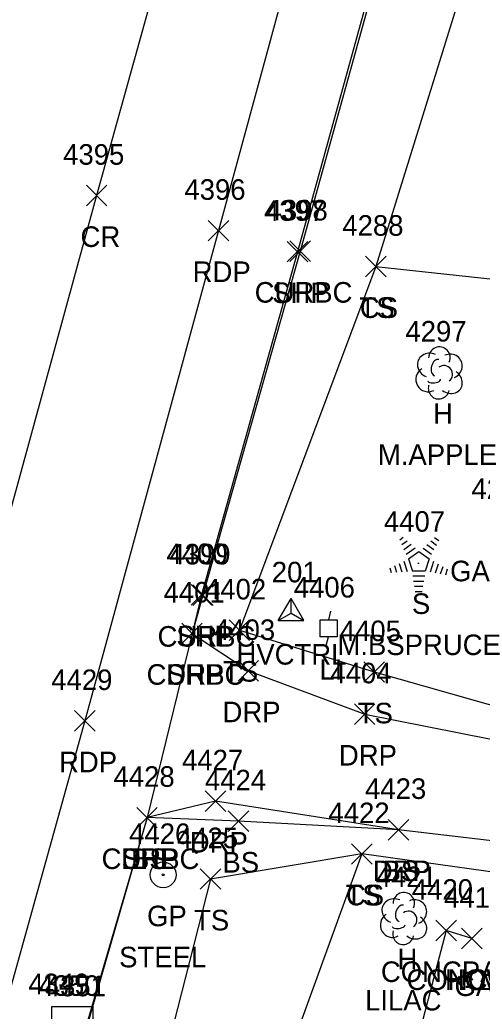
# Model space of a CAD drawing. Extents: x 1443912 to 1445411, y 621446 to 623693.
# Drawn here: x 1444943.2 to 1444988.1, y 623239.1 to 623335.6 of the extents above; entities that cross this region are included whole.
import ezdxf

# ---------------------------------------------------------------- set-up
doc = ezdxf.new("R2010")
doc.units = 0
for name, color, linetype in [('C_A', 7, 'Continuous'), ('C_I', 7, 'Continuous'), ('CPSM', 7, 'Continuous'), ('D_I', 7, 'Continuous'), ('DS', 7, 'Continuous'), ('L_A', 7, 'Continuous'), ('L_C', 7, 'Continuous'), ('L_I', 7, 'Continuous'), ('L_TIC', 7, 'Continuous'), ('LELB', 7, 'Continuous'), ('LS', 7, 'Continuous'), ('LTC', 7, 'Continuous'), ('LTD', 7, 'Continuous'), ('P_A', 7, 'Continuous'), ('P_I', 7, 'Continuous'), ('P_TIC', 7, 'Continuous'), ('PET', 7, 'Continuous'), ('PRC', 7, 'Continuous'), ('PSP', 7, 'Continuous'), ('R_A', 7, 'Continuous'), ('R_C', 7, 'Continuous'), ('R_I', 7, 'Continuous'), ('R_TIC', 7, 'Continuous'), ('RC', 7, 'Continuous'), ('RDP', 7, 'Continuous'), ('RGP', 7, 'Continuous'), ('U_A', 7, 'Continuous'), ('U_I', 7, 'Continuous'), ('ULP', 7, 'Continuous')]:
    doc.layers.add(name, color=color, linetype=linetype)

msp = doc.modelspace()

# ---------------------------------------------------------------- linework, layer by layer
at = {"layer": 'CPSM'}
for p, q in [((1444968.292, 623277.109), (1444969.542, 623279.274)), ((1444970.792, 623277.109), (1444969.542, 623279.274)), ((1444969.542, 623277.83), (1444969.542, 623279.274)), ((1444968.292, 623277.109), (1444969.542, 623277.83)), ((1444969.542, 623277.83), (1444969.542, 623277.83)), ((1444969.542, 623277.83), (1444970.792, 623277.109)), ((1444968.292, 623277.109), (1444970.792, 623277.109))]:
    msp.add_line(p, q, dxfattribs=at)
at = {"layer": 'DS'}
for p, q in [((1444946.277, 623239.557), (1444950.277, 623239.557)), ((1444946.277, 623235.557), (1444946.277, 623239.557)), ((1444950.277, 623239.557), (1444950.277, 623235.557))]:
    msp.add_line(p, q, dxfattribs=at)
at = {"layer": 'L_TIC'}
for points in [[(1444976.791, 623310.558), (1444978.791, 623312.558)], [(1444978.791, 623310.558), (1444976.791, 623312.558)], [(1444976.791, 623310.558), (1444978.791, 623312.558)], [(1444978.791, 623310.558), (1444976.791, 623312.558)], [(1444963.515, 623275.171), (1444965.515, 623277.171)], [(1444965.515, 623275.171), (1444963.515, 623277.171)], [(1444976.618, 623271.112), (1444978.618, 623273.112)], [(1444978.618, 623271.112), (1444976.618, 623273.112)], [(1444954.536, 623256.941), (1444956.536, 623258.941)], [(1444956.536, 623256.941), (1444954.536, 623258.941)], [(1444963.431, 623256.594), (1444965.431, 623258.594)], [(1444965.431, 623256.594), (1444963.431, 623258.594)], [(1444979.004, 623255.76), (1444981.004, 623257.76)], [(1444981.004, 623255.76), (1444979.004, 623257.76)], [(1444975.44, 623253.406), (1444977.44, 623255.406)], [(1444977.44, 623253.406), (1444975.44, 623255.406)], [(1444975.44, 623253.406), (1444977.44, 623255.406)], [(1444977.44, 623253.406), (1444975.44, 623255.406)], [(1444960.702, 623250.968), (1444962.702, 623252.968)], [(1444962.702, 623250.968), (1444960.702, 623252.968)], [(1444983.639, 623245.949), (1444985.639, 623247.949)], [(1444985.639, 623245.949), (1444983.639, 623247.949)], [(1444986.132, 623245.17), (1444988.132, 623247.17)], [(1444988.132, 623245.17), (1444986.132, 623247.17)], [(1444986.132, 623245.17), (1444988.132, 623247.17)], [(1444988.132, 623245.17), (1444986.132, 623247.17)]]:
    msp.add_lwpolyline(points, dxfattribs=at)
at = {"layer": 'LELB'}
for points in [[(1445097.518, 623539.223), (1445075.701, 623539.927), (1445051.106, 623545.386), (1445040.128, 623540.274), (1445036.373, 623522.008), (1445021.484, 623458.799), (1445005.964, 623403.968), (1444993.718, 623362.859), (1444977.791, 623311.558), (1444964.515, 623276.171), (1444977.618, 623272.112), (1444992.26, 623267.969), (1445018.737, 623260.166)], [(1444977.791, 623311.558), (1444994.919, 623309.709), (1445019.416, 623304.584), (1445020.89, 623285.358)], [(1444980.004, 623256.76), (1444964.431, 623257.594), (1444955.536, 623257.941)], [(1445011.818, 623244.379), (1444995.904, 623251.684), (1444976.44, 623254.406), (1444961.702, 623251.968), (1444954.045, 623221.944), (1444942.825, 623181.553), (1444935.094, 623155.078), (1444941.304, 623148.676), (1444957.21, 623141.482), (1444982.161, 623136.484)], [(1444976.44, 623254.406), (1444968.484, 623232.521), (1444961.908, 623212.324), (1444955.534, 623183.272), (1444953.019, 623166.045), (1444969.926, 623156.274), (1444977.618, 623143.302)]]:
    msp.add_lwpolyline(points, dxfattribs=at)
at = {"layer": 'LS'}
msp.add_lwpolyline([(1444987.132, 623246.17), (1444984.639, 623246.949), (1444980.793, 623232.369), (1444979.509, 623227.308), (1444976.062, 623213.967), (1444978.578, 623213.165)], dxfattribs=at)
at = {"layer": 'LTC'}
for p, q in [((1444980.11, 623284.965), (1444980.464, 623285.223)), ((1444980.319, 623284.5), (1444980.849, 623284.884)), ((1444983.137, 623284.858), (1444983.687, 623284.458)), ((1444983.508, 623285.206), (1444983.927, 623284.901)), ((1444980.529, 623284.034), (1444981.233, 623284.545)), ((1444980.739, 623283.568), (1444981.617, 623284.206)), ((1444980.963, 623283.113), (1444981.975, 623283.848)), ((1444981.975, 623283.848), (1444982.972, 623283.123)), ((1444982.395, 623284.161), (1444983.204, 623283.572)), ((1444982.766, 623284.509), (1444983.445, 623284.015)), ((1444980.053, 623282.678), (1444980.324, 623281.843)), ((1444980.509, 623282.894), (1444980.839, 623281.875)), ((1444980.963, 623283.113), (1444981.35, 623281.92)), ((1444982.972, 623283.123), (1444982.581, 623281.92)), ((1444983.409, 623282.852), (1444983.072, 623281.813)), ((1444979.142, 623282.245), (1444979.294, 623281.777)), ((1444979.598, 623282.461), (1444979.809, 623281.81)), ((1444982.581, 623281.92), (1444981.35, 623281.92)), ((1444983.854, 623282.602), (1444983.567, 623281.717)), ((1444984.299, 623282.352), (1444984.062, 623281.622)), ((1444984.743, 623282.101), (1444984.556, 623281.527)), ((1444982.542, 623281.42), (1444981.398, 623281.42)), ((1444982.459, 623280.92), (1444981.47, 623280.92)), ((1444982.375, 623280.42), (1444981.543, 623280.42)), ((1444982.291, 623279.92), (1444981.616, 623279.92))]:
    msp.add_line(p, q, dxfattribs=at)
at = {"layer": 'LTD'}
for p, q in [((1444983.926, 623301.262), (1444983.926, 623301.262)), ((1444983.926, 623301.262), (1444983.926, 623301.262)), ((1444980.467, 623248.177), (1444980.467, 623248.177)), ((1444980.467, 623248.177), (1444980.467, 623248.177))]:
    msp.add_line(p, q, dxfattribs=at)
for centre in [(1444983.973, 623302.696), (1444980.514, 623249.61)]:
    msp.add_arc(centre, 1.047, 335.52715, 180.95627, dxfattribs=at)
for centre, major_axis, ratio, start_param, end_param in [((1444983.134, 623301.928), (1.21, -0.512), 0.895232, 1.570796, 4.712389), ((1444984.968, 623301.845), (-1.141, -0.483), 0.949671, 1.570796, 4.712389), ((1444983.718, 623301.72), (-0.208, -0.792), 0.645439, 3.141593, 6.283185), ((1444984.426, 623301.095), (-0.5, 0.667), 0.989748, 3.141593, 6.283185), ((1444982.843, 623300.553), (0.584, -1.042), 0.959034, 3.141593, 6.283185), ((1444984.926, 623300.429), (-1.09, 0.792), 0.841452, 1.570796, 4.712389), ((1444983.926, 623299.762), (0.265, 1.061), 0.942809, 1.570796, 4.712389), ((1444983.468, 623300.512), (-0.625, -0.083), 0.423636, 0, 3.141593), ((1444979.675, 623248.843), (1.21, -0.512), 0.895232, 1.570796, 4.712389), ((1444981.509, 623248.76), (-1.141, -0.483), 0.949671, 1.570796, 4.712389), ((1444980.259, 623248.635), (-0.208, -0.792), 0.645439, 3.141593, 6.283185), ((1444980.967, 623248.01), (-0.5, 0.667), 0.989748, 3.141593, 6.283185), ((1444979.384, 623247.468), (0.584, -1.042), 0.959034, 3.141593, 6.283185), ((1444981.467, 623247.343), (-1.09, 0.792), 0.841452, 1.570796, 4.712389), ((1444980.009, 623247.426), (-0.625, -0.083), 0.423636, 0, 3.141593), ((1444980.467, 623246.677), (0.265, 1.061), 0.942809, 1.570796, 4.712389)]:
    msp.add_ellipse(centre, major_axis=major_axis, ratio=ratio, start_param=start_param, end_param=end_param, dxfattribs=at)
at = {"layer": 'P_TIC'}
for points in [[(1444949.638, 623317.466), (1444951.638, 623319.466)], [(1444951.638, 623317.466), (1444949.638, 623319.466)], [(1444961.485, 623314.052), (1444963.485, 623316.052)], [(1444963.485, 623314.052), (1444961.485, 623316.052)], [(1444969.172, 623312.004), (1444971.172, 623314.004)], [(1444971.172, 623312.004), (1444969.172, 623314.004)], [(1444959.845, 623278.611), (1444961.845, 623280.611)], [(1444961.845, 623278.611), (1444959.845, 623280.611)], [(1444958.914, 623274.87), (1444960.914, 623276.87)], [(1444960.914, 623274.87), (1444958.914, 623276.87)], [(1444948.489, 623266.355), (1444950.489, 623268.355)], [(1444950.489, 623266.355), (1444948.489, 623268.355)], [(1444954.536, 623256.941), (1444956.536, 623258.941)], [(1444956.536, 623256.941), (1444954.536, 623258.941)]]:
    msp.add_lwpolyline(points, dxfattribs=at)
at = {"layer": 'PET'}
msp.add_lwpolyline([(1445060.037, 623670.522), (1445049.49, 623631.423), (1445031.605, 623567.438), (1445020.437, 623527.05), (1445003.496, 623465.591), (1444988.101, 623409.137), (1444976.63, 623367.032), (1444962.485, 623315.052), (1444949.489, 623267.355), (1444937.78, 623225.39), (1444926.085, 623182.222), (1444915.481, 623145.054), (1444906.981, 623113.479), (1444893.635, 623066.096), (1444886.059, 623037.306), (1444876.58, 623001.084), (1444863.334, 622947.053), (1444849.426, 622890.74)], dxfattribs=at)
at = {"layer": 'PRC'}
msp.add_lwpolyline([(1445048.115, 623674.07), (1445038.049, 623635.877), (1445020.141, 623572.701), (1445008.5, 623529.106), (1444991.68, 623469.746), (1444976.214, 623412.438), (1444964.866, 623369.69), (1444950.638, 623318.466), (1444938.047, 623272.584), (1444925.386, 623227.302), (1444913.851, 623184.574), (1444903.742, 623148.669), (1444894.967, 623116.182), (1444881.802, 623068.916), (1444873.968, 623040.251), (1444864.099, 623005.335), (1444846.729, 622950.738), (1444829.368, 622896.11)], dxfattribs=at)
at = {"layer": 'PSP'}
msp.add_lwpolyline([(1444984.516, 623364.945), (1444970.172, 623313.004), (1444960.845, 623279.611), (1444959.914, 623275.87), (1444955.536, 623257.941), (1444945.503, 623223.598), (1444933.942, 623181.42), (1444927.821, 623159.658), (1444926.956, 623156.444), (1444922.102, 623137.709), (1444921.079, 623134.92), (1444914.496, 623111.784), (1444901.392, 623063.858), (1444892.119, 623031.221), (1444883.166, 622999.191), (1444870.024, 622952.196), (1444868.676, 622947.266), (1444864.214, 622931.668)], dxfattribs=at)
at = {"layer": 'R_TIC'}
for points in [[(1444969.425, 623312.048), (1444971.425, 623314.048)], [(1444971.425, 623312.048), (1444969.425, 623314.048)], [(1444959.98, 623278.575), (1444961.98, 623280.575)], [(1444961.98, 623278.575), (1444959.98, 623280.575)], [(1444958.914, 623274.87), (1444960.914, 623276.87)], [(1444960.914, 623274.87), (1444958.914, 623276.87)], [(1444958.914, 623274.87), (1444960.914, 623276.87)], [(1444960.914, 623274.87), (1444958.914, 623276.87)], [(1444964.391, 623271.226), (1444966.391, 623273.226)], [(1444966.391, 623271.226), (1444964.391, 623273.226)], [(1444975.709, 623267.008), (1444977.709, 623269.008)], [(1444977.709, 623267.008), (1444975.709, 623269.008)], [(1444961.202, 623258.541), (1444963.202, 623260.541)], [(1444963.202, 623258.541), (1444961.202, 623260.541)], [(1444954.536, 623256.941), (1444956.536, 623258.941)], [(1444956.536, 623256.941), (1444954.536, 623258.941)], [(1444954.536, 623256.941), (1444956.536, 623258.941)], [(1444956.536, 623256.941), (1444954.536, 623258.941)], [(1444979.004, 623255.76), (1444981.004, 623257.76)], [(1444981.004, 623255.76), (1444979.004, 623257.76)]]:
    msp.add_lwpolyline(points, dxfattribs=at)
at = {"layer": 'RC'}
for points in [[(1445035.083, 623546.356), (1445033.798, 623541.558), (1445029.25, 623524.791), (1445012.065, 623463.082), (1444996.385, 623406.471), (1444984.802, 623364.92), (1444970.425, 623313.048), (1444960.98, 623279.575), (1444959.914, 623275.87)], [(1444955.536, 623257.941), (1444945.638, 623223.583), (1444934.06, 623181.442), (1444928.035, 623159.578), (1444926.956, 623156.444)]]:
    msp.add_lwpolyline(points, dxfattribs=at)
at = {"layer": 'RDP'}
for points in [[(1444959.914, 623275.87), (1444965.391, 623272.226), (1444976.709, 623268.008), (1444992.114, 623264.956), (1445018.737, 623260.166)], [(1445014.551, 623250.564), (1444996.784, 623254.763), (1444980.004, 623256.76), (1444962.202, 623259.541), (1444955.536, 623257.941)]]:
    msp.add_lwpolyline(points, dxfattribs=at)
at = {"layer": 'RGP'}
msp.add_line((1444957.107, 623252.374), (1444957.107, 623252.374), dxfattribs=at)
for radius in [1.25, 0.0833]:
    msp.add_circle((1444957.107, 623252.374), radius, dxfattribs=at)
at = {"layer": 'ULP'}
for p, q in [((1444973.368, 623278.02), (1444973.201, 623277.186)), ((1444972.368, 623275.52), (1444972.368, 623277.186)), ((1444972.368, 623277.186), (1444974.034, 623277.186)), ((1444974.034, 623277.186), (1444974.034, 623275.52)), ((1444973.201, 623276.353), (1444973.201, 623276.353)), ((1444974.034, 623275.52), (1444972.368, 623275.52)), ((1444972.951, 623274.686), (1444973.201, 623275.52))]:
    msp.add_line(p, q, dxfattribs=at)

# ---------------------------------------------------------------- texts
at = {"layer": 'C_A'}
msp.add_text('HVCTRL', height=2, dxfattribs=at).set_placement((1444964.235, 623272.83))
at = {"layer": 'C_I'}
msp.add_text('201', height=2, dxfattribs=at).set_placement((1444967.668, 623280.83))
at = {"layer": 'D_I'}
for s, p in [('4349', (1444943.99, 623240.76)), ('4350', (1444944.969, 623240.598)), ('4351', (1444945.59, 623240.559))]:
    msp.add_text(s, height=2, dxfattribs=at).set_placement(p)
at = {"layer": 'L_A'}
for s, p in [('TS', (1444976.2, 623306.558)), ('CS', (1444976.232, 623306.558)), ('H', (1444983.359, 623296.262)), ('GARDEN', (1444985.018, 623280.937)), ('S', (1444981.301, 623277.757)), ('TS', (1444962.925, 623271.171)), ('TS', (1444976.028, 623267.112)), ('BS', (1444953.977, 623252.941)), ('BS', (1444962.872, 623252.594)), ('BS', (1444978.445, 623251.76)), ('TS', (1444974.85, 623249.406)), ('CS', (1444974.881, 623249.406)), ('TS', (1444960.111, 623246.968)), ('H', (1444979.9, 623243.177)), ('CONCPAD', (1444978.285, 623241.949)), ('CONCPAD', (1444980.777, 623241.17)), ('HOW', (1444984.517, 623241.17)), ('GARDEN', (1444985.442, 623240.583))]:
    msp.add_text(s, height=2, dxfattribs=at).set_placement(p)
at = {"layer": 'L_C'}
for s, p in [('M.APPLE', (1444977.989, 623292.262)), ('M.BSPRUCE', (1444974.056, 623273.757)), ('LILAC', (1444976.743, 623239.177))]:
    msp.add_text(s, height=2, dxfattribs=at).set_placement(p)
at = {"layer": 'L_I'}
for s, p in [('4288', (1444974.531, 623314.558)), ('4288', (1444974.531, 623314.558)), ('4297', (1444980.666, 623304.262)), ('4295', (1444987.089, 623288.937)), ('4407', (1444978.576, 623285.757)), ('4402', (1444961.177, 623279.171)), ('4405', (1444974.28, 623275.112)), ('4428', (1444952.277, 623260.941)), ('4424', (1444961.171, 623260.594)), ('4423', (1444976.744, 623259.76)), ('4422', (1444973.181, 623257.406)), ('4422', (1444973.181, 623257.406)), ('4425', (1444958.442, 623254.968)), ('4421', (1444977.774, 623251.177)), ('4420', (1444981.293, 623249.949)), ('4419', (1444984.431, 623249.17)), ('4419', (1444984.431, 623249.17))]:
    msp.add_text(s, height=2, dxfattribs=at).set_placement(p)
at = {"layer": 'LTC'}
msp.add_text('.', height=1.037, rotation=270, dxfattribs=at).set_placement((1444981.857, 623282.861))
at = {"layer": 'P_A'}
for s, p in [('CR', (1444949.071, 623313.466)), ('RDP', (1444959.974, 623310.052)), ('SHP', (1444967.707, 623308.004)), ('SHP', (1444958.38, 623274.611)), ('SHP', (1444957.45, 623270.87)), ('RDP', (1444946.977, 623262.355)), ('SHP', (1444953.072, 623252.941))]:
    msp.add_text(s, height=2, dxfattribs=at).set_placement(p)
at = {"layer": 'P_I'}
for s, p in [('4395', (1444947.379, 623321.466)), ('4396', (1444959.171, 623318.052)), ('4397', (1444966.912, 623316.004)), ('4400', (1444957.42, 623282.611)), ('4401', (1444957.143, 623278.87)), ('4429', (1444946.222, 623270.355)), ('4428', (1444952.277, 623260.941))]:
    msp.add_text(s, height=2, dxfattribs=at).set_placement(p)
at = {"layer": 'R_A'}
for s, p in [('CURBC', (1444966.007, 623308.048)), ('CURBC', (1444956.563, 623274.575)), ('CURBC', (1444955.497, 623270.87)), ('DRP', (1444957.403, 623270.87)), ('DRP', (1444962.879, 623267.226)), ('DRP', (1444974.198, 623263.008)), ('DRP', (1444959.69, 623254.541)), ('CURBC', (1444951.119, 623252.941)), ('DRP', (1444953.024, 623252.941)), ('DRP', (1444977.492, 623251.76)), ('GP', (1444955.54, 623247.374))]:
    msp.add_text(s, height=2, dxfattribs=at).set_placement(p)
at = {"layer": 'R_C'}
msp.add_text('STEEL', height=2, dxfattribs=at).set_placement((1444952.824, 623243.374))
at = {"layer": 'R_I'}
for s, p in [('4398', (1444967.165, 623316.048)), ('4399', (1444957.712, 623282.575)), ('4401', (1444957.143, 623278.87)), ('4401', (1444957.143, 623278.87)), ('4403', (1444962.052, 623275.226)), ('4404', (1444973.371, 623271.008)), ('4427', (1444958.942, 623262.541)), ('4428', (1444952.277, 623260.941)), ('4428', (1444952.277, 623260.941)), ('4423', (1444976.744, 623259.76)), ('4426', (1444953.792, 623255.374))]:
    msp.add_text(s, height=2, dxfattribs=at).set_placement(p)
at = {"layer": 'U_A'}
msp.add_text('LI', height=2, dxfattribs=at).set_placement((1444972.303, 623271.353))
at = {"layer": 'U_I'}
msp.add_text('4406', height=2, dxfattribs=at).set_placement((1444969.807, 623279.353))

doc.saveas('drawing.dxf')
